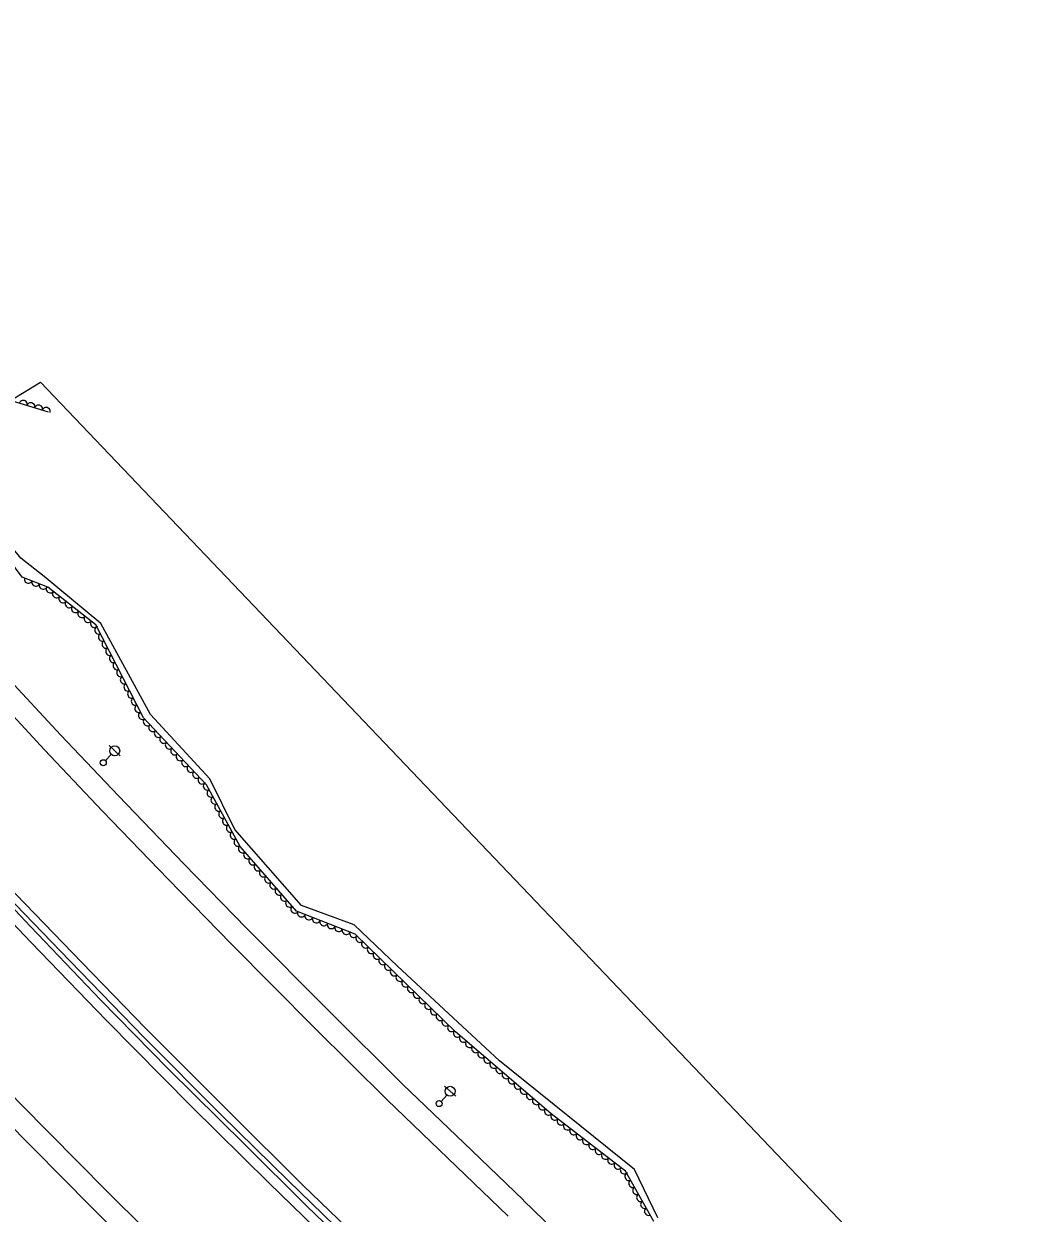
# Model space of a CAD drawing. Extents: x 1746719 to 1766531, y 631721 to 662391.
# Drawn here: x 1756380 to 1756884, y 645932 to 646527 of the extents above; entities that cross this region are included whole.
import ezdxf

# ---------------------------------------------------------------- set-up
doc = ezdxf.new("R2010")
doc.units = 0
for name, color, linetype in [('SURVEY - AERIAL SURVEY - Photo Control - Points - Elevations', 7, 'Continuous'), ('SURVEY - AERIAL SURVEY - Photo Control - Points - Locators', 7, 'Continuous'), ('SURVEY - AERIAL SURVEY - Photo Control - Points - Numbers', 7, 'Continuous'), ('SURVEY - AERIAL SURVEY - Photo Control with Text', 7, 'Continuous'), ('SURVEY - CENTERLINE - Existing Roads - Development', 7, 'Continuous')]:
    doc.layers.add(name, color=color, linetype=linetype)

msp = doc.modelspace()

# ---------------------------------------------------------------- linework, layer by layer
at = {"layer": 'SURVEY - AERIAL SURVEY - Photo Control - Points - Elevations'}
msp.add_line((1756630.38, 645938.24), (1756845.93, 645728.74), dxfattribs=at)
for points in [[(1756091.59, 646526.7), (1756117.36, 646494.94), (1756146.19, 646459.71), (1756178.74, 646420.4), (1756210.93, 646382.02), (1756244.09, 646343.59), (1756271.7, 646311.6), (1756304.76, 646274.25), (1756337.99, 646237.39), (1756371.3, 646200.71), (1756398.83, 646171.11), (1756427.79, 646140.51), (1756460.53, 646106.62), (1756491.93, 646074.21), (1756533.65, 646032.4), (1756569.83, 645996.42), (1756604.42, 645963.17), (1756630.33, 645938.28)], [(1756083.04, 646519.77), (1756108.83, 646487.99), (1756137.7, 646452.72), (1756170.29, 646413.36), (1756202.55, 646374.9), (1756235.76, 646336.4), (1756263.42, 646304.36), (1756296.56, 646266.92), (1756329.83, 646230.01), (1756363.21, 646193.27), (1756390.81, 646163.59), (1756419.84, 646132.91), (1756452.62, 646098.97), (1756484.08, 646066.5), (1756525.88, 646024.61), (1756562.14, 645988.55), (1756596.8, 645955.24), (1756622.71, 645930.35)], [(1756036.45, 646481.97), (1756062.32, 646450.09), (1756091.37, 646414.58), (1756124.2, 646374.94), (1756156.85, 646336.02), (1756190.33, 646297.2), (1756218.24, 646264.87), (1756251.81, 646226.95), (1756285.34, 646189.75), (1756319.03, 646152.67), (1756347.05, 646122.53), (1756376.47, 646091.45), (1756409.5, 646057.25), (1756441.3, 646024.43), (1756483.49, 645982.15), (1756520.19, 645945.65), (1756555.23, 645911.97)], [(1756027.6, 646475.3), (1756054.45, 646442.29), (1756089.37, 646399.2), (1756125.09, 646355.82), (1756159.84, 646315.13), (1756191.82, 646277.88), (1756228.74, 646235.76), (1756271.62, 646187.49), (1756308.91, 646147.3), (1756345.74, 646107.47), (1756384.15, 646067.19), (1756421.63, 646028.41), (1756464.18, 645985.38), (1756502.93, 645947.08), (1756549.13, 645902.1)], [(1755981.05, 646437.44), (1756007.87, 646404.47), (1756042.9, 646361.24), (1756079.11, 646317.27), (1756114.26, 646276.11), (1756146.49, 646238.56), (1756183.75, 646196.06), (1756227.19, 646147.16), (1756264.89, 646106.53), (1756302, 646066.4), (1756340.87, 646025.64), (1756378.72, 645986.47), (1756421.75, 645942.95), (1756460.91, 645904.24)], [(1755972.52, 646430.5), (1755999.33, 646397.53), (1756034.38, 646354.28), (1756070.68, 646310.2), (1756105.9, 646268.95), (1756138.18, 646231.35), (1756175.5, 646188.78), (1756219.05, 646139.76), (1756256.82, 646099.05), (1756293.98, 646058.87), (1756332.93, 646018.02), (1756370.86, 645978.78), (1756413.97, 645935.17), (1756453.21, 645896.39)]]:
    msp.add_lwpolyline(points, dxfattribs=at)
at = {"layer": 'SURVEY - AERIAL SURVEY - Photo Control - Points - Locators'}
for points in [[(1756697.53, 645929.54), (1756685.79, 645953.73), (1756618.33, 646007.97), (1756567.34, 646055.33), (1756545.68, 646076.02), (1756519.31, 646085.8), (1756486.05, 646123.7), (1756473.48, 646149.14), (1756443.71, 646181.2), (1756419, 646226.69), (1756390.58, 646250.33), (1756379.02, 646259.39), (1756335.96, 646312.54), (1756327.7, 646321.77), (1756332.88, 646332.99), (1756366.7, 646334.14), (1756388.73, 646347.38)], [(1756388.73, 646347.38), (1756884.24, 645827.93)]]:
    msp.add_lwpolyline(points, dxfattribs=at)
at = {"layer": 'SURVEY - AERIAL SURVEY - Photo Control - Points - Numbers'}
for points in [[(1756033.09, 646479.3), (1756059.52, 646447.14), (1756080.65, 646421.39), (1756110.88, 646384.94), (1756139.63, 646350.22), (1756168.47, 646316.39), (1756201.78, 646278.06), (1756228.51, 646246.68), (1756253.54, 646218.63), (1756283.07, 646186.03), (1756318.32, 646147.64), (1756344.97, 646119.31), (1756376.35, 646086.21), (1756403.46, 646058.12), (1756440.39, 646019.81), (1756479.18, 645981), (1756512.8, 645947.96), (1756547.68, 645914.17)], [(1756031.63, 646478.84), (1756057.81, 646445.71), (1756092.67, 646403.27), (1756127.79, 646361.23), (1756165.53, 646316.78), (1756200.87, 646275.88), (1756236.78, 646234.37), (1756277.22, 646189.85), (1756311.3, 646152.72), (1756347.51, 646113.7), (1756383.84, 646075.28), (1756418.77, 646038.49), (1756452.56, 646004.06), (1756490.91, 645966.24), (1756521.89, 645935.44), (1756561.39, 645897.49)]]:
    msp.add_lwpolyline(points, dxfattribs=at)
at = {"layer": 'SURVEY - AERIAL SURVEY - Photo Control with Text'}
msp.add_lwpolyline([(1756695.58, 645927.68), (1756681.41, 645952.8), (1756644.24, 645981.59), (1756596.36, 646022.57), (1756546.19, 646071.35), (1756516.81, 646082.81), (1756488.65, 646115.16), (1756471.77, 646145.99), (1756440.3, 646179.54), (1756416.53, 646226.02), (1756392.42, 646244.91), (1756379.65, 646249.99), (1756346.6, 646294.34), (1756325.35, 646318.11), (1756326.58, 646336.27), (1756358.19, 646343.18), (1756392.65, 646332.63)], dxfattribs=at)
for centre, major_axis in [((1756380.16, 646336.46), (1.91, -0.59)), ((1756383.98, 646335.29), (1.91, -0.59)), ((1756387.81, 646334.12), (1.91, -0.59)), ((1756391.63, 646332.95), (1.91, -0.59)), ((1756382.69, 646248.78), (-1.86, 0.74)), ((1756386.4, 646247.3), (-1.86, 0.74)), ((1756390.12, 646245.82), (-1.86, 0.74)), ((1756393.62, 646243.96), (-1.57, 1.23)), ((1756396.77, 646241.5), (-1.57, 1.23)), ((1756399.92, 646239.03), (-1.57, 1.23)), ((1756403.07, 646236.57), (-1.57, 1.23)), ((1756406.22, 646234.1), (-1.57, 1.23)), ((1756409.36, 646231.63), (-1.57, 1.23)), ((1756412.51, 646229.17), (-1.57, 1.23)), ((1756415.66, 646226.7), (-1.57, 1.23)), ((1756417.85, 646223.44), (-0.91, 1.78)), ((1756419.67, 646219.88), (-0.91, 1.78)), ((1756421.49, 646216.32), (-0.91, 1.78)), ((1756423.31, 646212.76), (-0.91, 1.78)), ((1756425.13, 646209.2), (-0.91, 1.78)), ((1756426.95, 646205.63), (-0.91, 1.78)), ((1756428.78, 646202.07), (-0.91, 1.78)), ((1756430.6, 646198.51), (-0.91, 1.78)), ((1756432.42, 646194.95), (-0.91, 1.78)), ((1756434.24, 646191.39), (-0.91, 1.78)), ((1756436.06, 646187.83), (-0.91, 1.78)), ((1756437.88, 646184.26), (-0.91, 1.78)), ((1756439.7, 646180.7), (-0.91, 1.78)), ((1756442.14, 646177.57), (-1.37, 1.46)), ((1756444.87, 646174.66), (-1.37, 1.46)), ((1756447.61, 646171.74), (-1.37, 1.46)), ((1756450.35, 646168.82), (-1.37, 1.46)), ((1756453.09, 646165.91), (-1.37, 1.46)), ((1756455.82, 646162.99), (-1.37, 1.46)), ((1756458.56, 646160.07), (-1.37, 1.46)), ((1756461.3, 646157.16), (-1.37, 1.46)), ((1756464.03, 646154.24), (-1.37, 1.46)), ((1756466.77, 646151.32), (-1.37, 1.46)), ((1756469.51, 646148.4), (-1.37, 1.46)), ((1756472.1, 646145.39), (-0.96, 1.75)), ((1756474.02, 646141.88), (-0.96, 1.75)), ((1756475.94, 646138.37), (-0.96, 1.75)), ((1756477.87, 646134.86), (-0.96, 1.75)), ((1756479.79, 646131.35), (-0.96, 1.75)), ((1756481.71, 646127.84), (-0.96, 1.75)), ((1756483.63, 646124.33), (-0.96, 1.75)), ((1756485.55, 646120.82), (-0.96, 1.75)), ((1756487.47, 646117.32), (-0.96, 1.75)), ((1756489.66, 646114), (-1.31, 1.51)), ((1756492.29, 646110.98), (-1.31, 1.51)), ((1756494.91, 646107.96), (-1.31, 1.51)), ((1756497.54, 646104.95), (-1.31, 1.51)), ((1756500.17, 646101.93), (-1.31, 1.51)), ((1756502.79, 646098.91), (-1.31, 1.51)), ((1756505.42, 646095.9), (-1.31, 1.51)), ((1756508.05, 646092.88), (-1.31, 1.51)), ((1756510.67, 646089.86), (-1.31, 1.51)), ((1756513.3, 646086.84), (-1.31, 1.51)), ((1756515.93, 646083.83), (-1.31, 1.51)), ((1756519.28, 646081.85), (-1.86, 0.73)), ((1756523.01, 646080.39), (-1.86, 0.73)), ((1756526.73, 646078.94), (-1.86, 0.73)), ((1756530.46, 646077.48), (-1.86, 0.73)), ((1756534.19, 646076.03), (-1.86, 0.73)), ((1756537.91, 646074.58), (-1.86, 0.73)), ((1756541.64, 646073.12), (-1.86, 0.73)), ((1756545.37, 646071.67), (-1.86, 0.73)), ((1756548.42, 646069.18), (-1.43, 1.39)), ((1756551.29, 646066.39), (-1.43, 1.39)), ((1756554.16, 646063.6), (-1.43, 1.39)), ((1756557.03, 646060.81), (-1.43, 1.39)), ((1756559.9, 646058.02), (-1.43, 1.39)), ((1756562.76, 646055.23), (-1.43, 1.39)), ((1756565.63, 646052.45), (-1.43, 1.39)), ((1756568.5, 646049.66), (-1.43, 1.39)), ((1756571.37, 646046.87), (-1.43, 1.39)), ((1756574.23, 646044.08), (-1.43, 1.39)), ((1756577.1, 646041.29), (-1.43, 1.39)), ((1756579.97, 646038.5), (-1.43, 1.39)), ((1756582.84, 646035.71), (-1.43, 1.39)), ((1756585.71, 646032.93), (-1.43, 1.39)), ((1756588.57, 646030.14), (-1.43, 1.39)), ((1756591.44, 646027.35), (-1.43, 1.39)), ((1756594.31, 646024.56), (-1.43, 1.39)), ((1756597.23, 646021.83), (-1.52, 1.3)), ((1756600.26, 646019.22), (-1.52, 1.3)), ((1756603.3, 646016.62), (-1.52, 1.3)), ((1756606.34, 646014.02), (-1.52, 1.3)), ((1756609.38, 646011.42), (-1.52, 1.3)), ((1756612.42, 646008.82), (-1.52, 1.3)), ((1756615.46, 646006.22), (-1.52, 1.3)), ((1756618.5, 646003.62), (-1.52, 1.3)), ((1756621.54, 646001.02), (-1.52, 1.3)), ((1756624.58, 645998.42), (-1.52, 1.3)), ((1756627.62, 645995.82), (-1.52, 1.3)), ((1756630.65, 645993.22), (-1.52, 1.3)), ((1756633.69, 645990.62), (-1.52, 1.3)), ((1756636.73, 645988.01), (-1.52, 1.3)), ((1756639.77, 645985.41), (-1.52, 1.3)), ((1756642.81, 645982.81), (-1.52, 1.3)), ((1756645.92, 645980.29), (-1.58, 1.22)), ((1756649.08, 645977.84), (-1.58, 1.22)), ((1756652.24, 645975.39), (-1.58, 1.22)), ((1756655.4, 645972.94), (-1.58, 1.22)), ((1756658.56, 645970.49), (-1.58, 1.22)), ((1756661.73, 645968.04), (-1.58, 1.22)), ((1756664.89, 645965.59), (-1.58, 1.22)), ((1756668.05, 645963.14), (-1.58, 1.22)), ((1756671.21, 645960.7), (-1.58, 1.22)), ((1756674.37, 645958.25), (-1.58, 1.22)), ((1756677.54, 645955.8), (-1.58, 1.22)), ((1756680.7, 645953.35), (-1.58, 1.22)), ((1756682.93, 645950.09), (-0.98, 1.74)), ((1756684.9, 645946.61), (-0.98, 1.74)), ((1756686.86, 645943.13), (-0.98, 1.74)), ((1756688.83, 645939.64), (-0.98, 1.74)), ((1756690.8, 645936.16), (-0.98, 1.74)), ((1756692.76, 645932.68), (-0.98, 1.74))]:
    msp.add_ellipse(centre, major_axis=major_axis, ratio=0.940188, start_param=0, end_param=3.141593, dxfattribs=at)
at = {"layer": 'SURVEY - CENTERLINE - Existing Roads - Development'}
for p, q in [((1756425.9, 646163.11), (1756423.19, 646165.71)), ((1756421.24, 646158.24), (1756424.17, 646161.31)), ((1756425.9, 646163.11), (1756428.61, 646160.52)), ((1756593.62, 645992.8), (1756590.8, 645995.28)), ((1756593.62, 645992.8), (1756596.43, 645990.32)), ((1756589.15, 645987.74), (1756591.96, 645990.93))]:
    msp.add_line(p, q, dxfattribs=at)
for centre, radius in [((1756425.9, 646163.11), 2.5), ((1756420.2, 646157.15), 1.5), ((1756593.62, 645992.8), 2.5), ((1756588.15, 645986.62), 1.5)]:
    msp.add_circle(centre, radius, dxfattribs=at)

doc.saveas('drawing.dxf')
